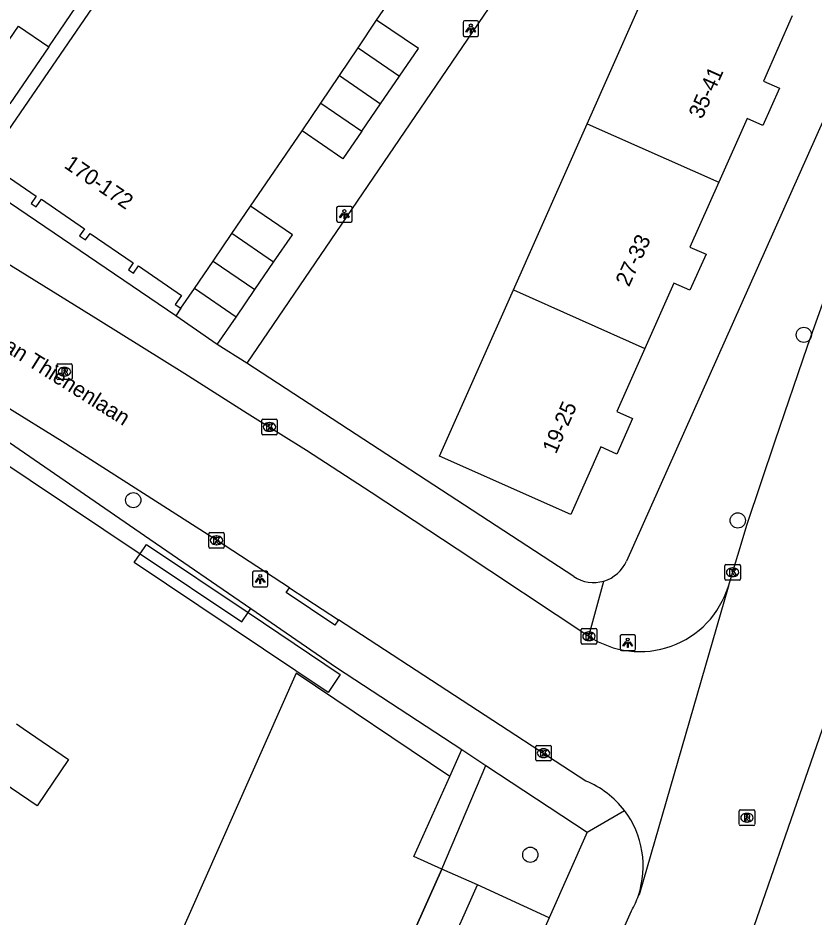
# Model space of a CAD drawing. Extents: x 160026 to 161302, y 384757 to 385701.
# Drawn here: x 160144.2 to 160195.4, y 385373.5 to 385431.4 of the extents above; entities that cross this region are included whole.
import ezdxf

# ---------------------------------------------------------------- set-up
doc = ezdxf.new("R2010")
doc.units = 0
for name, color, linetype in [('IMGEO_Boom', 7, 'Continuous'), ('IMGEO_Hek', 7, 'Continuous'), ('IMGEO_Kolk', 7, 'Continuous'), ('IMGEO_Lichtpunt', 7, 'Continuous'), ('IMGEO_Muur', 7, 'Continuous'), ('IMGEO_Openbare_ruimte_label', 7, 'Continuous'), ('IMGEO_Pand', 7, 'Continuous'), ('IMGEO_Pand_nummerreeks', 7, 'Continuous'), ('IMGEO_Pand_overbouw', 7, 'Continuous'), ('IMGEO_Rijbaan_lokaal_gesloten', 7, 'Continuous'), ('IMGEO_Rioolput', 7, 'Continuous'), ('IMGEO_Voetpad_open', 7, 'Continuous')]:
    doc.layers.add(name, color=color, linetype=linetype)

msp = doc.modelspace()

# ---------------------------------------------------------------- linework, layer by layer
at = {"layer": 'IMGEO_Boom'}
for centre in [(160194.723, 385411.015), (160151.634, 385400.394), (160190.48, 385399.089), (160177.147, 385377.611)]:
    msp.add_circle(centre, 0.489, dxfattribs=at)
at = {"layer": 'IMGEO_Hek'}
for points in [[(160137.91, 385406.405), (160152.072, 385396.935)], [(160152.072, 385396.935), (160158.607, 385392.565), (160159.017, 385393.167)], [(160159.017, 385393.167), (160159.197, 385393.431)]]:
    msp.add_lwpolyline(points, dxfattribs=at)
at = {"layer": 'IMGEO_Kolk'}
for p, q in [((160159.886, 385404.671), (160159.886, 385405.523)), ((160159.961, 385405.597), (160160.813, 385405.597)), ((160160.374, 385405.377), (160160.399, 385405.377)), ((160160.887, 385405.523), (160160.887, 385404.671)), ((160160.813, 385404.597), (160159.961, 385404.597)), ((160160.397, 385404.817), (160160.372, 385404.817)), ((160156.484, 385397.386), (160156.484, 385398.238)), ((160156.559, 385398.312), (160157.411, 385398.312)), ((160157.485, 385398.238), (160157.485, 385397.386)), ((160156.995, 385397.532), (160156.97, 385397.532)), ((160156.972, 385398.092), (160156.997, 385398.092)), ((160157.411, 385397.312), (160156.559, 385397.312)), ((160189.645, 385395.331), (160189.645, 385396.183)), ((160189.72, 385396.257), (160190.572, 385396.257)), ((160190.133, 385396.037), (160190.158, 385396.037)), ((160190.646, 385396.183), (160190.646, 385395.331)), ((160190.572, 385395.257), (160189.72, 385395.257)), ((160190.156, 385395.477), (160190.131, 385395.477)), ((160180.415, 385391.223), (160180.415, 385392.075)), ((160180.49, 385392.149), (160181.342, 385392.149)), ((160180.903, 385391.929), (160180.928, 385391.929)), ((160181.416, 385392.075), (160181.416, 385391.223)), ((160180.926, 385391.369), (160180.901, 385391.369)), ((160181.342, 385391.149), (160180.49, 385391.149)), ((160177.498, 385383.711), (160177.498, 385384.563)), ((160177.573, 385384.637), (160178.425, 385384.637)), ((160177.986, 385384.417), (160178.011, 385384.417)), ((160178.499, 385384.563), (160178.499, 385383.711)), ((160178.009, 385383.857), (160177.984, 385383.857)), ((160178.425, 385383.637), (160177.573, 385383.637))]:
    msp.add_line(p, q, dxfattribs=at)
for points in [[(160159.886, 385404.671), (160159.886, 385405.523)], [(160159.961, 385405.597), (160160.813, 385405.597)], [(160160.207, 385405.297), (160160.33, 385405.297), (160160.33, 385405.146), (160160.46, 385405.297), (160160.624, 385405.297), (160160.478, 385405.146), (160160.631, 385404.897), (160160.479, 385404.897), (160160.394, 385405.061), (160160.33, 385404.994), (160160.33, 385404.897), (160160.207, 385404.897), (160160.207, 385405.297)], [(160160.887, 385405.523), (160160.887, 385404.671)], [(160160.813, 385404.597), (160159.961, 385404.597)], [(160156.484, 385397.386), (160156.484, 385398.238)], [(160156.559, 385398.312), (160157.411, 385398.312)], [(160157.485, 385398.238), (160157.485, 385397.386)], [(160156.805, 385398.012), (160156.928, 385398.012), (160156.928, 385397.861), (160157.058, 385398.012), (160157.222, 385398.012), (160157.076, 385397.861), (160157.229, 385397.612), (160157.077, 385397.612), (160156.992, 385397.776), (160156.928, 385397.709), (160156.928, 385397.612), (160156.805, 385397.612), (160156.805, 385398.012)], [(160157.411, 385397.312), (160156.559, 385397.312)], [(160189.645, 385395.331), (160189.645, 385396.183)], [(160189.72, 385396.257), (160190.572, 385396.257)], [(160189.966, 385395.957), (160190.089, 385395.957), (160190.089, 385395.806), (160190.219, 385395.957), (160190.383, 385395.957), (160190.237, 385395.806), (160190.39, 385395.557), (160190.238, 385395.557), (160190.153, 385395.721), (160190.089, 385395.654), (160190.089, 385395.557), (160189.966, 385395.557), (160189.966, 385395.957)], [(160190.646, 385396.183), (160190.646, 385395.331)], [(160190.572, 385395.257), (160189.72, 385395.257)], [(160180.415, 385391.223), (160180.415, 385392.075)], [(160180.49, 385392.149), (160181.342, 385392.149)], [(160180.736, 385391.849), (160180.859, 385391.849), (160180.859, 385391.698), (160180.989, 385391.849), (160181.153, 385391.849), (160181.007, 385391.698), (160181.16, 385391.449), (160181.008, 385391.449), (160180.923, 385391.613), (160180.859, 385391.546), (160180.859, 385391.449), (160180.736, 385391.449), (160180.736, 385391.849)], [(160181.416, 385392.075), (160181.416, 385391.223)], [(160181.342, 385391.149), (160180.49, 385391.149)], [(160177.498, 385383.711), (160177.498, 385384.563)], [(160177.573, 385384.637), (160178.425, 385384.637)], [(160177.819, 385384.337), (160177.942, 385384.337), (160177.942, 385384.186), (160178.072, 385384.337), (160178.236, 385384.337), (160178.09, 385384.186), (160178.243, 385383.937), (160178.091, 385383.937), (160178.006, 385384.101), (160177.942, 385384.034), (160177.942, 385383.937), (160177.819, 385383.937), (160177.819, 385384.337)], [(160178.499, 385384.563), (160178.499, 385383.711)], [(160178.425, 385383.637), (160177.573, 385383.637)]]:
    msp.add_lwpolyline(points, dxfattribs=at)
for centre, start, end in [((160159.963, 385405.521), 91.55205, 178.44795), ((160159.963, 385405.521), 91.55205, 178.44795), ((160160.811, 385405.521), 1.55205, 88.44795), ((160160.811, 385405.521), 1.55205, 88.44795), ((160159.963, 385404.673), 181.55205, 268.44795), ((160159.963, 385404.673), 181.55205, 268.44795), ((160160.811, 385404.673), 271.55205, 358.44795), ((160160.811, 385404.673), 271.55205, 358.44795), ((160156.561, 385398.236), 91.55205, 178.44795), ((160156.561, 385398.236), 91.55205, 178.44795), ((160157.409, 385398.236), 1.55205, 88.44795), ((160157.409, 385398.236), 1.55205, 88.44795), ((160156.561, 385397.388), 181.55205, 268.44795), ((160156.561, 385397.388), 181.55205, 268.44795), ((160157.409, 385397.388), 271.55205, 358.44795), ((160157.409, 385397.388), 271.55205, 358.44795), ((160189.722, 385396.181), 91.55205, 178.44795), ((160189.722, 385396.181), 91.55205, 178.44795), ((160190.57, 385396.181), 1.55205, 88.44795), ((160190.57, 385396.181), 1.55205, 88.44795), ((160189.722, 385395.333), 181.55205, 268.44795), ((160189.722, 385395.333), 181.55205, 268.44795), ((160190.57, 385395.333), 271.55205, 358.44795), ((160190.57, 385395.333), 271.55205, 358.44795), ((160180.492, 385392.073), 91.55205, 178.44795), ((160180.492, 385392.073), 91.55205, 178.44795), ((160181.34, 385392.073), 1.55205, 88.44795), ((160181.34, 385392.073), 1.55205, 88.44795), ((160180.492, 385391.225), 181.55205, 268.44795), ((160180.492, 385391.225), 181.55205, 268.44795), ((160181.34, 385391.225), 271.55205, 358.44795), ((160181.34, 385391.225), 271.55205, 358.44795), ((160177.575, 385384.561), 91.55205, 178.44795), ((160177.575, 385384.561), 91.55205, 178.44795), ((160178.423, 385384.561), 1.55205, 88.44795), ((160178.423, 385384.561), 1.55205, 88.44795), ((160177.575, 385383.713), 181.55205, 268.44795), ((160177.575, 385383.713), 181.55205, 268.44795), ((160178.423, 385383.713), 271.55205, 358.44795), ((160178.423, 385383.713), 271.55205, 358.44795)]:
    msp.add_arc(centre, 0.0765, start, end, dxfattribs=at)
for centre, major_axis, ratio, start_param, end_param in [((160160.373, 385405.097), (-0.387, 0.002), 0.722429, 4.712389, 7.853982), ((160160.398, 385405.097), (-0.39, 0.002), 0.717154, 1.570796, 4.712389), ((160156.971, 385397.812), (-0.387, 0.002), 0.722429, 4.712389, 7.853982), ((160156.996, 385397.812), (-0.39, 0.002), 0.717154, 1.570796, 4.712389), ((160190.132, 385395.757), (-0.387, 0.002), 0.722429, 4.712389, 7.853982), ((160190.157, 385395.757), (-0.39, 0.002), 0.717154, 1.570796, 4.712389), ((160180.902, 385391.649), (-0.387, 0.002), 0.722429, 4.712389, 7.853982), ((160180.927, 385391.649), (-0.39, 0.002), 0.717154, 1.570796, 4.712389), ((160177.985, 385384.137), (-0.387, 0.002), 0.722429, 4.712389, 7.853982), ((160178.01, 385384.137), (-0.39, 0.002), 0.717154, 1.570796, 4.712389)]:
    msp.add_ellipse(centre, major_axis=major_axis, ratio=ratio, start_param=start_param, end_param=end_param, dxfattribs=at)
at = {"layer": 'IMGEO_Lichtpunt'}
for p, q in [((160172.826, 385431.087), (160172.826, 385430.28)), ((160172.826, 385431.087), (160172.826, 385430.28)), ((160173.728, 385431.182), (160172.92, 385431.182)), ((160173.728, 385431.182), (160172.92, 385431.182)), ((160173.822, 385430.28), (160173.822, 385431.087)), ((160173.822, 385430.28), (160173.822, 385431.087)), ((160172.92, 385430.186), (160173.728, 385430.186)), ((160172.92, 385430.186), (160173.728, 385430.186)), ((160164.703, 385419.163), (160164.703, 385418.356)), ((160164.703, 385419.163), (160164.703, 385418.356)), ((160165.605, 385419.258), (160164.797, 385419.258)), ((160165.605, 385419.258), (160164.797, 385419.258)), ((160165.699, 385418.356), (160165.699, 385419.163)), ((160165.699, 385418.356), (160165.699, 385419.163)), ((160164.797, 385418.262), (160165.605, 385418.262)), ((160164.797, 385418.262), (160165.605, 385418.262)), ((160160.196, 385395.823), (160159.388, 385395.823)), ((160160.196, 385395.823), (160159.388, 385395.823)), ((160159.294, 385395.728), (160159.294, 385394.921)), ((160159.294, 385395.728), (160159.294, 385394.921)), ((160160.29, 385394.921), (160160.29, 385395.728)), ((160160.29, 385394.921), (160160.29, 385395.728)), ((160159.388, 385394.827), (160160.196, 385394.827)), ((160159.388, 385394.827), (160160.196, 385394.827)), ((160182.912, 385391.638), (160182.912, 385390.831)), ((160182.912, 385391.638), (160182.912, 385390.831)), ((160183.814, 385391.733), (160183.006, 385391.733)), ((160183.814, 385391.733), (160183.006, 385391.733)), ((160183.908, 385390.831), (160183.908, 385391.638)), ((160183.908, 385390.831), (160183.908, 385391.638)), ((160183.006, 385390.737), (160183.814, 385390.737)), ((160183.006, 385390.737), (160183.814, 385390.737))]:
    msp.add_line(p, q, dxfattribs=at)
for points in [[(160173.2, 385430.751), (160173.239, 385430.723), (160173.051, 385430.461), (160173.013, 385430.488), (160173.2, 385430.751)], [(160173.302, 385430.703), (160173.349, 385430.703), (160173.349, 385430.381), (160173.302, 385430.381), (160173.302, 385430.703)], [(160173.412, 385430.723), (160173.45, 385430.75), (160173.637, 385430.488), (160173.598, 385430.46), (160173.412, 385430.723)], [(160165.077, 385418.827), (160165.116, 385418.799), (160164.928, 385418.537), (160164.89, 385418.564), (160165.077, 385418.827)], [(160165.179, 385418.779), (160165.226, 385418.779), (160165.226, 385418.457), (160165.179, 385418.457), (160165.179, 385418.779)], [(160165.289, 385418.799), (160165.327, 385418.826), (160165.514, 385418.564), (160165.475, 385418.536), (160165.289, 385418.799)], [(160159.668, 385395.392), (160159.707, 385395.364), (160159.519, 385395.102), (160159.481, 385395.129), (160159.668, 385395.392)], [(160159.77, 385395.344), (160159.817, 385395.344), (160159.817, 385395.022), (160159.77, 385395.022), (160159.77, 385395.344)], [(160159.88, 385395.364), (160159.918, 385395.391), (160160.105, 385395.129), (160160.066, 385395.101), (160159.88, 385395.364)], [(160183.286, 385391.302), (160183.325, 385391.274), (160183.137, 385391.012), (160183.099, 385391.039), (160183.286, 385391.302)], [(160183.388, 385391.254), (160183.435, 385391.254), (160183.435, 385390.932), (160183.388, 385390.932), (160183.388, 385391.254)], [(160183.498, 385391.274), (160183.536, 385391.301), (160183.723, 385391.039), (160183.684, 385391.011), (160183.498, 385391.274)]]:
    msp.add_lwpolyline(points, dxfattribs=at)
for centre in [(160173.325, 385430.885), (160165.202, 385418.961), (160159.793, 385395.526), (160183.411, 385391.436)]:
    msp.add_circle(centre, 0.0994, dxfattribs=at)
for centre, start, end in [((160172.92, 385431.087), 90, 180), ((160172.92, 385431.087), 90, 180), ((160173.728, 385431.087), 0, 90), ((160173.728, 385431.087), 0, 90), ((160172.92, 385430.28), 180, 270), ((160172.92, 385430.28), 180, 270), ((160173.728, 385430.28), 270, 0), ((160173.728, 385430.28), 270, 360), ((160164.797, 385419.163), 90, 180), ((160164.797, 385419.163), 90, 180), ((160165.605, 385419.163), 0, 90), ((160165.605, 385419.163), 0, 90), ((160164.797, 385418.356), 180, 270), ((160164.797, 385418.356), 180, 270), ((160165.605, 385418.356), 270, 0), ((160165.605, 385418.356), 270, 360), ((160159.388, 385395.728), 90, 180), ((160159.388, 385395.728), 90, 180), ((160160.196, 385395.728), 0, 90), ((160160.196, 385395.728), 0, 90), ((160159.388, 385394.921), 180, 270), ((160159.388, 385394.921), 180, 270), ((160160.196, 385394.921), 270, 0), ((160160.196, 385394.921), 270, 360), ((160183.006, 385391.638), 90, 180), ((160183.006, 385391.638), 90, 180), ((160183.814, 385391.638), 0, 90), ((160183.814, 385391.638), 0, 90), ((160183.006, 385390.831), 180, 270), ((160183.006, 385390.831), 180, 270), ((160183.814, 385390.831), 270, 0), ((160183.814, 385390.831), 270, 360)]:
    msp.add_arc(centre, 0.0946, start, end, dxfattribs=at)
at = {"layer": 'IMGEO_Muur'}
for points in [[(160152.072, 385396.935), (160152.482, 385397.548)], [(160152.482, 385397.548), (160159.017, 385393.167)], [(160151.698, 385396.378), (160152.072, 385396.935)], [(160159.017, 385393.167), (160164.933, 385389.202), (160164.149, 385388.031), (160151.698, 385396.378)]]:
    msp.add_lwpolyline(points, dxfattribs=at)
at = {"layer": 'IMGEO_Pand'}
for points in [[(160141.804, 385421.521), (160166.729, 385457.866)], [(160167.274, 385431.239), (160170.526, 385435.981)], [(160180.8, 385424.57), (160185.543, 385435.246)], [(160166.077, 385429.457), (160167.274, 385431.239)], [(160168.741, 385427.63), (160169.955, 385429.401), (160167.274, 385431.239)], [(160193.983, 385431.497), (160192.127, 385427.319), (160193.163, 385426.858), (160192.097, 385424.457), (160191.076, 385424.91), (160189.256, 385420.814)], [(160141.752, 385427.195), (160144.257, 385430.847), (160146.212, 385429.506)], [(160146.212, 385429.506), (160143.707, 385425.853)], [(160164.88, 385427.676), (160166.077, 385429.457)], [(160166.077, 385429.457), (160168.741, 385427.63)], [(160163.683, 385425.894), (160164.88, 385427.676)], [(160164.88, 385427.676), (160167.527, 385425.86)], [(160167.527, 385425.86), (160168.741, 385427.63)], [(160162.486, 385424.112), (160163.683, 385425.894)], [(160163.683, 385425.894), (160166.313, 385424.091)], [(160166.313, 385424.091), (160167.527, 385425.86)], [(160176.058, 385413.894), (160180.8, 385424.57)], [(160180.8, 385424.57), (160189.256, 385420.814)], [(160159.168, 385419.275), (160162.486, 385424.112)], [(160166.313, 385424.091), (160165.099, 385422.32), (160162.486, 385424.112)], [(160141.804, 385421.521), (160142.233, 385421.227), (160142.633, 385421.81), (160145.398, 385419.914), (160145.082, 385419.452), (160145.396, 385419.237), (160145.733, 385419.73), (160148.504, 385417.83), (160148.189, 385417.371), (160148.575, 385417.107), (160148.868, 385417.534), (160151.638, 385415.634), (160151.33, 385415.184), (160151.65, 385414.965), (160151.975, 385415.438), (160154.732, 385413.547), (160154.336, 385412.97), (160154.702, 385412.719)], [(160189.256, 385420.814), (160187.409, 385416.656), (160188.439, 385416.199), (160187.409, 385413.879), (160186.372, 385414.34), (160184.507, 385410.141)], [(160157.968, 385417.514), (160159.168, 385419.275)], [(160160.651, 385415.673), (160161.857, 385417.431), (160159.168, 385419.275)], [(160156.768, 385415.752), (160157.968, 385417.514)], [(160160.651, 385415.673), (160157.968, 385417.514)], [(160155.568, 385413.991), (160156.768, 385415.752)], [(160156.768, 385415.752), (160159.446, 385413.916)], [(160159.446, 385413.916), (160160.651, 385415.673)], [(160154.702, 385412.719), (160155.568, 385413.991)], [(160158.241, 385412.158), (160155.568, 385413.991)], [(160158.241, 385412.158), (160159.446, 385413.916)], [(160184.507, 385410.141), (160182.711, 385406.098), (160183.723, 385405.648), (160182.703, 385403.352), (160181.678, 385403.808), (160179.752, 385399.47), (160171.316, 385403.217), (160176.058, 385413.894)], [(160176.058, 385413.894), (160184.507, 385410.141)], [(160154.702, 385412.719), (160154.367, 385412.23)], [(160157.035, 385410.4), (160154.367, 385412.23)], [(160157.035, 385410.4), (160158.241, 385412.158)], [(160171.975, 385382.642), (160162.094, 385389.268), (160153.298, 385369.433), (160154.24, 385369.015), (160151.647, 385363.162), (160150.705, 385363.58), (160139.497, 385338.47), (160151.041, 385330.714), (160153.709, 385336.675), (160155.989, 385335.681)], [(160144.127, 385386.02), (160144.558, 385385.726), (160147.482, 385383.735), (160145.449, 385380.748), (160142.093, 385383.033)], [(160171.47, 385376.693), (160169.658, 385377.498), (160171.975, 385382.642)], [(160165.448, 385357.005), (160163.123, 385358.056), (160171.47, 385376.693)]]:
    msp.add_lwpolyline(points, dxfattribs=at)
at = {"layer": 'IMGEO_Pand_overbouw'}
msp.add_lwpolyline([(160165.448, 385357.005), (160173.751, 385375.686), (160171.47, 385376.693), (160163.123, 385358.056)], close=True, dxfattribs=at)
at = {"layer": 'IMGEO_Rijbaan_lokaal_gesloten'}
for points in [[(160189.874, 385394.863), (160191.092, 385398.845), (160192.879, 385404.209), (160194.963, 385410.293), (160197.353, 385417.008), (160199.399, 385422.593), (160200.861, 385426.368)], [(160138.789, 385418.683), (160139.882, 385417.938), (160142.827, 385416.04), (160149.369, 385411.999), (160154.94, 385408.533), (160158.957, 385405.991), (160162.764, 385403.608), (160166.922, 385400.906), (160172.453, 385397.261), (160180.912, 385391.65)], [(160161.665, 385394.763), (160156.985, 385397.812), (160147.068, 385404.154), (160139.723, 385408.71)], [(160161.665, 385394.763), (160164.816, 385392.71)], [(160189.874, 385394.863), (160189.868, 385394.812), (160184.143, 385375.033), (160184.091, 385374.99)], [(160180.719, 385382.349), (160164.816, 385392.71)], [(160196.265, 385386.698), (160189.867, 385368.251)], [(160180.917, 385367.823), (160183.661, 385374.016)]]:
    msp.add_lwpolyline(points, dxfattribs=at)
for centre, radius, start, end in [((160184.194, 385396.6), 5.939, 236.44867, 342.99823), ((160178.484, 385376.866), 5.921, 37.28774, 67.826), ((160178.497, 385376.877), 5.904, 341.35553, 37.27306), ((160178.523, 385376.866), 5.876, 330.98153, 341.37762)]:
    msp.add_arc(centre, radius, start, end, dxfattribs=at)
at = {"layer": 'IMGEO_Rioolput'}
for p, q in [((160146.787, 385409.141), (160147.639, 385409.141)), ((160146.712, 385408.215), (160146.712, 385409.067)), ((160147.2, 385408.921), (160147.225, 385408.921)), ((160147.713, 385409.067), (160147.713, 385408.215)), ((160147.639, 385408.141), (160146.787, 385408.141)), ((160147.223, 385408.361), (160147.198, 385408.361)), ((160190.568, 385379.566), (160190.568, 385380.418)), ((160190.643, 385380.492), (160191.495, 385380.492)), ((160191.056, 385380.272), (160191.081, 385380.272)), ((160191.569, 385380.418), (160191.569, 385379.566)), ((160191.079, 385379.712), (160191.054, 385379.712)), ((160191.495, 385379.492), (160190.643, 385379.492))]:
    msp.add_line(p, q, dxfattribs=at)
for points in [[(160146.787, 385409.141), (160147.639, 385409.141)], [(160146.712, 385408.215), (160146.712, 385409.067)], [(160147.301, 385408.839), (160147.049, 385408.841), (160147.049, 385408.441)], [(160147.049, 385408.441), (160147.173, 385408.441), (160147.173, 385408.603), (160147.184, 385408.603)], [(160147.227, 385408.76), (160147.173, 385408.76), (160147.173, 385408.679)], [(160147.173, 385408.679), (160147.225, 385408.679)], [(160147.231, 385408.574), (160147.302, 385408.441), (160147.442, 385408.441), (160147.377, 385408.567)], [(160147.713, 385409.067), (160147.713, 385408.215)], [(160147.639, 385408.141), (160146.787, 385408.141)], [(160190.568, 385379.566), (160190.568, 385380.418)], [(160190.643, 385380.492), (160191.495, 385380.492)], [(160191.157, 385380.19), (160190.905, 385380.192), (160190.905, 385379.792)], [(160191.569, 385380.418), (160191.569, 385379.566)], [(160190.905, 385379.792), (160191.029, 385379.792), (160191.029, 385379.954), (160191.04, 385379.954)], [(160191.083, 385380.111), (160191.029, 385380.111), (160191.029, 385380.03)], [(160191.029, 385380.03), (160191.081, 385380.03)], [(160191.087, 385379.925), (160191.158, 385379.792), (160191.298, 385379.792), (160191.233, 385379.918)], [(160191.495, 385379.492), (160190.643, 385379.492)]]:
    msp.add_lwpolyline(points, dxfattribs=at)
for centre, radius, start, end in [((160146.789, 385409.065), 0.0765, 91.55205, 178.44795), ((160146.789, 385409.065), 0.0765, 91.55205, 178.44795), ((160147.637, 385409.065), 0.0765, 1.55205, 88.44795), ((160147.637, 385409.065), 0.0765, 1.55205, 88.44795), ((160147.183, 385408.55), 0.0533, 26.02933, 88.69889), ((160147.209, 385408.868), 0.19, 274.7715, 282.96867), ((160147.233, 385408.664), 0.0964, 77.00612, 93.18647), ((160147.247, 385408.721), 0.0378, 276.66336, 79.67722), ((160147.3, 385408.729), 0.109, 350.36119, 89.41601), ((160147.298, 385408.729), 0.112, 277.58423, 350.98172), ((160147.282, 385408.514), 0.108, 29.51342, 73.79051), ((160146.789, 385408.217), 0.0765, 181.55205, 268.44795), ((160146.789, 385408.217), 0.0765, 181.55205, 268.44795), ((160147.637, 385408.217), 0.0765, 271.55205, 358.44795), ((160147.637, 385408.217), 0.0765, 271.55205, 358.44795), ((160190.645, 385380.416), 0.0765, 91.55205, 178.44795), ((160190.645, 385380.416), 0.0765, 91.55205, 178.44795), ((160191.156, 385380.08), 0.109, 350.36119, 89.41601), ((160191.493, 385380.416), 0.0765, 1.55205, 88.44795), ((160191.493, 385380.416), 0.0765, 1.55205, 88.44795), ((160191.039, 385379.901), 0.0533, 26.02933, 88.69889), ((160191.065, 385380.219), 0.19, 274.7715, 282.96867), ((160191.089, 385380.015), 0.0964, 77.00612, 93.18647), ((160191.103, 385380.072), 0.0378, 276.66336, 79.67722), ((160191.154, 385380.08), 0.112, 277.58423, 350.98172), ((160191.138, 385379.865), 0.108, 29.51342, 73.79051), ((160190.645, 385379.568), 0.0765, 181.55205, 268.44795), ((160190.645, 385379.568), 0.0765, 181.55205, 268.44795), ((160191.493, 385379.568), 0.0765, 271.55205, 358.44795), ((160191.493, 385379.568), 0.0765, 271.55205, 358.44795)]:
    msp.add_arc(centre, radius, start, end, dxfattribs=at)
for centre, major_axis, ratio, start_param, end_param in [((160147.199, 385408.641), (-0.387, 0.002), 0.722429, 4.712389, 7.853982), ((160147.224, 385408.641), (-0.39, 0.002), 0.717154, 1.570796, 4.712389), ((160191.055, 385379.992), (-0.387, 0.002), 0.722429, 4.712389, 7.853982), ((160191.08, 385379.992), (-0.39, 0.002), 0.717154, 1.570796, 4.712389)]:
    msp.add_ellipse(centre, major_axis=major_axis, ratio=ratio, start_param=start_param, end_param=end_param, dxfattribs=at)
at = {"layer": 'IMGEO_Voetpad_open'}
for points in [[(160187.987, 385451.859), (160158.924, 385409.199)], [(160202.358, 385439.094), (160183.335, 385396.478)], [(160146.212, 385429.506), (160148.299, 385432.619)], [(160154.367, 385412.23), (160141.444, 385420.996)], [(160158.924, 385409.199), (160157.035, 385410.4)], [(160179.94, 385395.479), (160158.924, 385409.199)], [(160138.837, 385407.416), (160152.71, 385397.887), (160159.197, 385393.431), (160164.699, 385389.652), (160172.739, 385384.365)], [(160164.816, 385392.71), (160164.583, 385392.364), (160161.463, 385394.462), (160161.665, 385394.763)], [(160180.912, 385391.65), (160181.868, 385395.196)], [(160171.975, 385382.642), (160172.739, 385384.365)], [(160172.739, 385384.365), (160174.284, 385383.349)], [(160171.47, 385376.693), (160174.284, 385383.349)], [(160174.284, 385383.349), (160180.8, 385379.064)], [(160180.8, 385379.064), (160183.195, 385380.453)], [(160180.8, 385379.064), (160178.351, 385373.553)], [(160173.751, 385375.686), (160171.47, 385376.693)], [(160165.448, 385357.005), (160173.751, 385375.686)], [(160178.351, 385373.553), (160173.751, 385375.686)], [(160178.351, 385373.553), (160176.895, 385370.279)]]:
    msp.add_lwpolyline(points, dxfattribs=at)
for centre, start, end in [((160181.211, 385397.428), 286.40479, 335.89513), ((160181.211, 385397.429), 236.90118, 286.39785)]:
    msp.add_arc(centre, 2.327, start, end, dxfattribs=at)

# ---------------------------------------------------------------- texts
at = {"layer": 'IMGEO_Openbare_ruimte_label'}
msp.add_text('van Thienenlaan', height=1, rotation=327.7881, dxfattribs=at).set_placement((160142.65, 385410.411))
at = {"layer": 'IMGEO_Pand_nummerreeks'}
for s, rotation, p in [('35-41', 65.8486, (160188.185, 385424.819)), ('170-172', 325.66892, (160147.13, 385421.789)), ('27-33', 65.31416, (160183.485, 385414.05)), ('19-25', 66.41297, (160178.796, 385403.312))]:
    msp.add_text(s, height=1, rotation=rotation, dxfattribs=at).set_placement(p)

doc.saveas('drawing.dxf')
